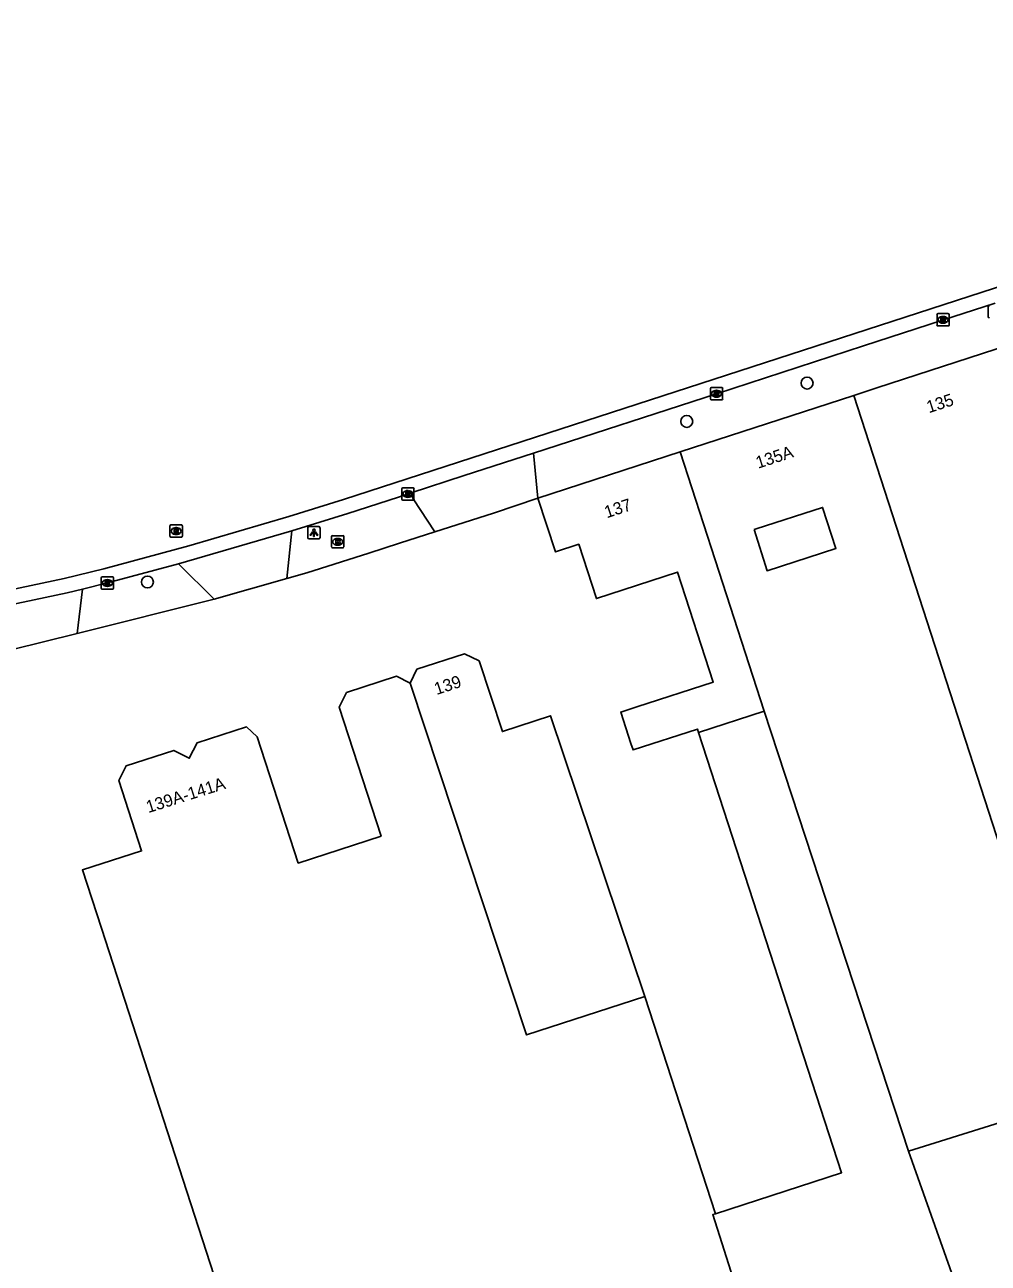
# Model space of a CAD drawing. Extents: x 157692 to 159670, y 381454 to 383289.
# Drawn here: x 159278.5 to 159357.3, y 382853.4 to 382954.6 of the extents above; entities that cross this region are included whole.
import ezdxf

# ---------------------------------------------------------------- set-up
doc = ezdxf.new("R2010")
doc.units = 0
for name, color, linetype in [('IMGEO_Boom', 7, 'Continuous'), ('IMGEO_Brandkraan', 7, 'Continuous'), ('IMGEO_Kolk', 7, 'Continuous'), ('IMGEO_Lichtpunt', 7, 'Continuous'), ('IMGEO_Pand', 7, 'Continuous'), ('IMGEO_Pand_nummerreeks', 7, 'Continuous'), ('IMGEO_Rijbaan_lokaal_gesloten', 7, 'Continuous'), ('IMGEO_Rioolput', 7, 'Continuous'), ('IMGEO_Voetpad_open', 7, 'Continuous')]:
    doc.layers.add(name, color=color, linetype=linetype)

msp = doc.modelspace()

# ---------------------------------------------------------------- linework, layer by layer
at = {"layer": 'IMGEO_Boom'}
for centre in [(159342.47, 382925.32), (159332.64, 382922.19), (159288.57, 382909.07)]:
    msp.add_circle(centre, 0.489, dxfattribs=at)
at = {"layer": 'IMGEO_Brandkraan'}
for p, q in [((159303.61, 382911.93), (159303.61, 382912.78)), ((159303.69, 382912.85), (159304.54, 382912.85)), ((159304.62, 382912.78), (159304.62, 382911.93)), ((159304.54, 382911.85), (159303.69, 382911.85)), ((159304.1, 382912.63), (159304.13, 382912.63)), ((159304.12, 382912.07), (159304.1, 382912.07))]:
    msp.add_line(p, q, dxfattribs=at)
for points in [[(159303.61, 382911.93), (159303.61, 382912.78)], [(159303.69, 382912.85), (159304.54, 382912.85)], [(159304.62, 382912.78), (159304.62, 382911.93)], [(159304.54, 382911.85), (159303.69, 382911.85)], [(159303.96, 382912.55), (159303.96, 382912.15), (159304.18, 382912.15)], [(159304.19, 382912.55), (159303.96, 382912.55)], [(159304.14, 382912.47), (159304.09, 382912.47), (159304.09, 382912.4)], [(159304.09, 382912.4), (159304.14, 382912.4)], [(159304.15, 382912.32), (159304.09, 382912.32), (159304.09, 382912.24)], [(159304.09, 382912.24), (159304.15, 382912.24)]]:
    msp.add_lwpolyline(points, dxfattribs=at)
for centre, radius, start, end in [((159303.69, 382912.78), 0.0765, 91.552, 178.448), ((159303.69, 382912.78), 0.0765, 91.552, 178.448), ((159304.54, 382912.78), 0.0765, 1.552, 88.448), ((159304.54, 382912.78), 0.0765, 1.552, 88.448), ((159303.69, 382911.93), 0.0765, 181.552, 268.448), ((159303.69, 382911.93), 0.0765, 181.552, 268.448), ((159304.14, 382912.43), 0.0379, 267.8285, 90.9355), ((159304.15, 382912.28), 0.0404, 269.8759, 90.5077), ((159304.18, 382912.4), 0.251, 268.6676, 293.5347), ((159304.2, 382912.41), 0.145, 59.4692, 91.5367), ((159304.22, 382912.46), 0.0922, 285.5137, 58.1501), ((159304.23, 382912.26), 0.105, 301.3115, 78.989), ((159304.54, 382911.93), 0.0765, 271.552, 358.448), ((159304.54, 382911.93), 0.0765, 271.552, 358.448)]:
    msp.add_arc(centre, radius, start, end, dxfattribs=at)
for centre, major_axis, ratio, start_param, end_param in [((159304.1, 382912.35), (-0.387, 0.002), 0.722429, 4.712389, 7.853982), ((159304.13, 382912.35), (-0.39, 0.002), 0.717154, 1.570796, 4.712389)]:
    msp.add_ellipse(centre, major_axis=major_axis, ratio=ratio, start_param=start_param, end_param=end_param, dxfattribs=at)
at = {"layer": 'IMGEO_Kolk'}
for p, q in [((159353.16, 382930.99), (159354.01, 382930.99)), ((159353.09, 382930.06), (159353.09, 382930.91)), ((159354.01, 382929.99), (159353.16, 382929.99)), ((159353.6, 382930.21), (159353.57, 382930.21)), ((159353.58, 382930.77), (159353.6, 382930.77)), ((159354.09, 382930.91), (159354.09, 382930.06)), ((159334.57, 382924.03), (159334.57, 382924.88)), ((159334.65, 382924.95), (159335.5, 382924.95)), ((159335.57, 382924.88), (159335.57, 382924.03)), ((159335.5, 382923.95), (159334.65, 382923.95)), ((159335.06, 382924.73), (159335.09, 382924.73)), ((159335.08, 382924.17), (159335.06, 382924.17)), ((159309.35, 382915.84), (159309.35, 382916.69)), ((159309.43, 382916.76), (159310.28, 382916.76)), ((159310.28, 382915.76), (159309.43, 382915.76)), ((159309.84, 382916.54), (159309.86, 382916.54)), ((159309.86, 382915.98), (159309.84, 382915.98)), ((159310.35, 382916.69), (159310.35, 382915.84)), ((159284.79, 382908.56), (159284.79, 382909.41)), ((159284.87, 382909.49), (159285.72, 382909.49)), ((159285.28, 382909.27), (159285.31, 382909.27)), ((159285.3, 382908.71), (159285.28, 382908.71)), ((159285.8, 382909.41), (159285.8, 382908.56)), ((159285.72, 382908.49), (159284.87, 382908.49))]:
    msp.add_line(p, q, dxfattribs=at)
for points in [[(159353.16, 382930.99), (159354.01, 382930.99)], [(159353.09, 382930.06), (159353.09, 382930.91)], [(159354.01, 382929.99), (159353.16, 382929.99)], [(159353.41, 382930.69), (159353.53, 382930.69), (159353.53, 382930.53), (159353.66, 382930.69), (159353.83, 382930.69), (159353.68, 382930.54), (159353.83, 382930.29), (159353.68, 382930.29), (159353.6, 382930.45), (159353.53, 382930.38), (159353.53, 382930.29), (159353.41, 382930.29), (159353.41, 382930.69)], [(159354.09, 382930.91), (159354.09, 382930.06)], [(159334.57, 382924.03), (159334.57, 382924.88)], [(159334.65, 382924.95), (159335.5, 382924.95)], [(159335.57, 382924.88), (159335.57, 382924.03)], [(159335.5, 382923.95), (159334.65, 382923.95)], [(159334.89, 382924.65), (159335.02, 382924.65), (159335.02, 382924.5), (159335.15, 382924.65), (159335.31, 382924.65), (159335.17, 382924.5), (159335.32, 382924.25), (159335.17, 382924.25), (159335.08, 382924.42), (159335.02, 382924.35), (159335.02, 382924.25), (159334.89, 382924.25), (159334.89, 382924.65)], [(159309.35, 382915.84), (159309.35, 382916.69)], [(159309.43, 382916.76), (159310.28, 382916.76)], [(159310.28, 382915.76), (159309.43, 382915.76)], [(159309.67, 382916.46), (159309.8, 382916.46), (159309.8, 382916.31), (159309.92, 382916.46), (159310.09, 382916.46), (159309.94, 382916.31), (159310.1, 382916.06), (159309.94, 382916.06), (159309.86, 382916.23), (159309.8, 382916.16), (159309.8, 382916.06), (159309.67, 382916.06), (159309.67, 382916.46)], [(159310.35, 382916.69), (159310.35, 382915.84)], [(159284.79, 382908.56), (159284.79, 382909.41)], [(159284.87, 382909.49), (159285.72, 382909.49)], [(159285.11, 382909.19), (159285.24, 382909.19), (159285.24, 382909.04), (159285.37, 382909.19), (159285.53, 382909.19), (159285.39, 382909.04), (159285.54, 382908.79), (159285.39, 382908.79), (159285.3, 382908.95), (159285.24, 382908.88), (159285.24, 382908.79), (159285.11, 382908.79), (159285.11, 382909.19)], [(159285.8, 382909.41), (159285.8, 382908.56)], [(159285.72, 382908.49), (159284.87, 382908.49)]]:
    msp.add_lwpolyline(points, dxfattribs=at)
for centre, start, end in [((159353.16, 382930.91), 91.552, 178.448), ((159353.16, 382930.91), 91.552, 178.448), ((159354.01, 382930.91), 1.552, 88.448), ((159354.01, 382930.91), 1.552, 88.448), ((159353.16, 382930.06), 181.552, 268.448), ((159353.16, 382930.06), 181.552, 268.448), ((159354.01, 382930.06), 271.552, 358.448), ((159354.01, 382930.06), 271.552, 358.448), ((159334.65, 382924.88), 91.552, 178.448), ((159334.65, 382924.88), 91.552, 178.448), ((159335.5, 382924.88), 1.552, 88.448), ((159335.5, 382924.88), 1.552, 88.448), ((159334.65, 382924.03), 181.552, 268.448), ((159334.65, 382924.03), 181.552, 268.448), ((159335.5, 382924.03), 271.552, 358.448), ((159335.5, 382924.03), 271.552, 358.448), ((159309.43, 382916.69), 91.552, 178.448), ((159309.43, 382916.69), 91.552, 178.448), ((159309.43, 382915.84), 181.552, 268.448), ((159309.43, 382915.84), 181.552, 268.448), ((159310.28, 382916.69), 1.552, 88.448), ((159310.28, 382916.69), 1.552, 88.448), ((159310.28, 382915.84), 271.552, 358.448), ((159310.28, 382915.84), 271.552, 358.448), ((159284.87, 382909.41), 91.552, 178.448), ((159284.87, 382909.41), 91.552, 178.448), ((159285.72, 382909.41), 1.552, 88.448), ((159285.72, 382909.41), 1.552, 88.448), ((159284.87, 382908.56), 181.552, 268.448), ((159284.87, 382908.56), 181.552, 268.448), ((159285.72, 382908.56), 271.552, 358.448), ((159285.72, 382908.56), 271.552, 358.448)]:
    msp.add_arc(centre, 0.0765, start, end, dxfattribs=at)
for centre, major_axis, ratio, start_param, end_param in [((159353.57, 382930.49), (-0.387, 0.002), 0.722429, 4.712389, 7.853982), ((159353.6, 382930.49), (-0.39, 0.002), 0.717154, 1.570796, 4.712389), ((159335.06, 382924.45), (-0.387, 0.002), 0.722429, 4.712389, 7.853982), ((159335.08, 382924.45), (-0.39, 0.002), 0.717154, 1.570796, 4.712389), ((159309.84, 382916.26), (-0.387, 0.002), 0.722429, 4.712389, 7.853982), ((159309.86, 382916.26), (-0.39, 0.002), 0.717154, 1.570796, 4.712389), ((159285.28, 382908.99), (-0.387, 0.002), 0.722429, 4.712389, 7.853982), ((159285.31, 382908.99), (-0.39, 0.002), 0.717154, 1.570796, 4.712389)]:
    msp.add_ellipse(centre, major_axis=major_axis, ratio=ratio, start_param=start_param, end_param=end_param, dxfattribs=at)
at = {"layer": 'IMGEO_Lichtpunt'}
for p, q in [((159357.28, 382931.55), (159357.28, 382930.74)), ((159357.28, 382931.55), (159357.28, 382930.74)), ((159301.67, 382913.5), (159301.67, 382912.69)), ((159301.67, 382913.5), (159301.67, 382912.69)), ((159302.57, 382913.59), (159301.77, 382913.59)), ((159302.57, 382913.59), (159301.77, 382913.59)), ((159302.67, 382912.69), (159302.67, 382913.5)), ((159302.67, 382912.69), (159302.67, 382913.5)), ((159301.77, 382912.6), (159302.57, 382912.6)), ((159301.77, 382912.6), (159302.57, 382912.6))]:
    msp.add_line(p, q, dxfattribs=at)
for points in [[(159302.05, 382913.16), (159302.09, 382913.14), (159301.9, 382912.87), (159301.86, 382912.9), (159302.05, 382913.16)], [(159302.15, 382913.12), (159302.2, 382913.12), (159302.2, 382912.79), (159302.15, 382912.79), (159302.15, 382913.12)], [(159302.26, 382913.14), (159302.3, 382913.16), (159302.48, 382912.9), (159302.45, 382912.87), (159302.26, 382913.14)]]:
    msp.add_lwpolyline(points, dxfattribs=at)
msp.add_circle((159302.17, 382913.3), 0.0994, dxfattribs=at)
for centre, start, end in [((159357.37, 382931.55), 90, 180), ((159357.37, 382931.55), 90, 180), ((159357.37, 382930.74), 180, 270), ((159357.37, 382930.74), 180, 270), ((159301.77, 382913.5), 90, 180), ((159301.77, 382913.5), 90, 180), ((159302.57, 382913.5), 0, 90), ((159302.57, 382913.5), 0, 90), ((159301.77, 382912.69), 180, 270), ((159301.77, 382912.69), 180, 270), ((159302.57, 382912.69), 270, 0), ((159302.57, 382912.69), 270, 360)]:
    msp.add_arc(centre, 0.0946, start, end, dxfattribs=at)
at = {"layer": 'IMGEO_Pand'}
for points in [[(159358.99, 382928.43), (159348.18, 382924.92), (159346.28, 382924.3)], [(159346.28, 382924.3), (159332.1, 382919.7)], [(159346.28, 382924.3), (159364.86, 382866.99), (159350.77, 382862.57)], [(159332.1, 382919.7), (159320.48, 382915.92)], [(159332.1, 382919.7), (159334.97, 382910.88), (159338.97, 382898.53)], [(159333.61, 382896.77), (159333.52, 382897.06), (159328.26, 382895.35), (159328.08, 382895.89), (159327.25, 382898.44), (159328.56, 382898.86), (159334.81, 382900.9), (159331.89, 382909.88), (159325.26, 382907.72), (159323.82, 382912.15), (159321.91, 382911.53), (159320.48, 382915.92)], [(159338.15, 382913.35), (159339.2, 382909.99), (159344.83, 382911.82), (159343.74, 382915.16), (159338.32, 382913.4), (159338.15, 382913.35)], [(159310.05, 382900.8), (159310.59, 382901.94), (159314.47, 382903.21), (159315.67, 382902.62), (159317.57, 382896.85), (159321.51, 382898.15), (159329.21, 382875.22)], [(159318.84, 382848.33), (159318.9, 382848.6), (159316.6, 382848.63), (159316.04, 382850.34), (159305.89, 382850.44), (159305.4, 382851.92), (159300.72, 382850.4), (159294.66, 382850.46), (159284.81, 382880.79), (159283.26, 382885.55), (159288.09, 382887.11), (159286.22, 382892.86), (159286.83, 382894.06), (159290.72, 382895.32), (159291.99, 382894.68), (159292.63, 382895.92), (159296.65, 382897.23), (159297.54, 382896.43), (159300.89, 382886.11), (159307.66, 382888.31), (159304.24, 382898.84), (159304.84, 382900.04), (159308.93, 382901.38), (159310.05, 382900.8)], [(159310.05, 382900.8), (159319.55, 382872.08), (159329.21, 382875.22)], [(159333.61, 382896.77), (159338.97, 382898.53)], [(159338.97, 382898.53), (159350.77, 382862.57)], [(159334.98, 382857.47), (159345.29, 382860.82), (159333.61, 382896.77)], [(159329.21, 382875.22), (159334.98, 382857.47)], [(159350.77, 382862.57), (159355.99, 382847.82)], [(159337.74, 382848.07), (159334.76, 382857.4), (159334.98, 382857.47)]]:
    msp.add_lwpolyline(points, dxfattribs=at)
at = {"layer": 'IMGEO_Rijbaan_lokaal_gesloten'}
for points in [[(159181.88, 382901.6), (159187.21, 382901.11), (159192.99, 382900.7), (159199.52, 382900.37), (159202.9, 382900.36), (159207.89, 382900.49), (159213.94, 382900.76), (159228.24, 382901.59), (159238.88, 382902.43), (159249.93, 382903.66), (159264.01, 382905.71), (159267.86, 382906.41), (159281.75, 382909.36), (159285, 382910.15), (159291.94, 382912.03), (159300.11, 382914.42), (159304.58, 382915.81), (159393.28, 382944.58), (159407.97, 382949.62), (159419.05, 382954.59)], [(159320.12, 382919.6), (159335.07, 382924.45), (159347.07, 382928.36), (159353.55, 382930.47), (159357.84, 382931.85)], [(159320.12, 382919.6), (159314.46, 382917.76), (159310.11, 382916.35)], [(159310.11, 382916.35), (159309.85, 382916.26), (159309.08, 382916.01), (159304.94, 382914.67), (159300.38, 382913.25)], [(159300.38, 382913.25), (159291.11, 382910.56)], [(159291.11, 382910.56), (159285.3, 382908.99), (159283.25, 382908.49)], [(159283.25, 382908.49), (159282.01, 382908.19), (159269.27, 382905.48)]]:
    msp.add_lwpolyline(points, dxfattribs=at)
at = {"layer": 'IMGEO_Rioolput'}
for p, q in [((159290.41, 382912.81), (159290.41, 382913.66)), ((159290.49, 382913.73), (159291.34, 382913.73)), ((159291.34, 382912.73), (159290.49, 382912.73)), ((159290.9, 382913.51), (159290.93, 382913.51)), ((159290.92, 382912.95), (159290.9, 382912.95)), ((159291.42, 382913.66), (159291.42, 382912.81))]:
    msp.add_line(p, q, dxfattribs=at)
for points in [[(159290.41, 382912.81), (159290.41, 382913.66)], [(159290.49, 382913.73), (159291.34, 382913.73)], [(159291.34, 382912.73), (159290.49, 382912.73)], [(159291, 382913.43), (159290.75, 382913.43), (159290.75, 382913.03)], [(159290.75, 382913.03), (159290.88, 382913.03), (159290.88, 382913.2), (159290.89, 382913.2)], [(159290.93, 382913.35), (159290.88, 382913.35), (159290.88, 382913.27)], [(159290.88, 382913.27), (159290.93, 382913.27)], [(159290.93, 382913.17), (159291, 382913.03), (159291.14, 382913.03), (159291.08, 382913.16)], [(159291.42, 382913.66), (159291.42, 382912.81)]]:
    msp.add_lwpolyline(points, dxfattribs=at)
for centre, radius, start, end in [((159290.49, 382913.66), 0.0765, 91.552, 178.448), ((159290.49, 382913.66), 0.0765, 91.552, 178.448), ((159290.49, 382912.81), 0.0765, 181.552, 268.448), ((159290.49, 382912.81), 0.0765, 181.552, 268.448), ((159290.88, 382913.14), 0.0533, 26.0293, 88.6989), ((159290.93, 382913.26), 0.0964, 77.0061, 93.1865), ((159290.91, 382913.46), 0.19, 274.7715, 282.9687), ((159290.95, 382913.31), 0.0378, 276.6634, 79.6772), ((159291, 382913.32), 0.109, 350.3612, 89.416), ((159291, 382913.32), 0.112, 277.5842, 350.9817), ((159290.98, 382913.11), 0.108, 29.5134, 73.7905), ((159291.34, 382913.66), 0.0765, 1.552, 88.448), ((159291.34, 382913.66), 0.0765, 1.552, 88.448), ((159291.34, 382912.81), 0.0765, 271.552, 358.448), ((159291.34, 382912.81), 0.0765, 271.552, 358.448)]:
    msp.add_arc(centre, radius, start, end, dxfattribs=at)
for centre, major_axis, ratio, start_param, end_param in [((159290.9, 382913.23), (-0.387, 0.002), 0.722429, 4.712389, 7.853982), ((159290.93, 382913.23), (-0.39, 0.002), 0.717154, 1.570796, 4.712389)]:
    msp.add_ellipse(centre, major_axis=major_axis, ratio=ratio, start_param=start_param, end_param=end_param, dxfattribs=at)
at = {"layer": 'IMGEO_Voetpad_open'}
for points in [[(159320.48, 382915.92), (159320.12, 382919.6)], [(159312.05, 382913.16), (159310.29, 382915.87), (159310.11, 382916.35)], [(159320.48, 382915.92), (159316.84, 382914.7), (159312.05, 382913.16)], [(159300.38, 382913.25), (159299.96, 382909.35)], [(159312.05, 382913.16), (159309.17, 382912.23), (159306.66, 382911.43), (159301.58, 382909.81), (159299.96, 382909.35)], [(159294.02, 382907.67), (159291.11, 382910.56)], [(159299.96, 382909.35), (159294.02, 382907.67)], [(159282.82, 382904.87), (159283.25, 382908.49)], [(159294.02, 382907.67), (159282.82, 382904.87)], [(159282.82, 382904.87), (159277.42, 382903.53), (159271.83, 382902.45)]]:
    msp.add_lwpolyline(points, dxfattribs=at)

# ---------------------------------------------------------------- texts
at = {"layer": 'IMGEO_Pand_nummerreeks'}
for s, rotation, p in [('135', 17.9966, (159352.42, 382922.85)), ('135A', 17.9966, (159338.47, 382918.32)), ('137', 18.2199, (159326.1, 382914.27)), ('139', 18.18, (159312.19, 382899.83)), ('139A-141A', 17.4695, (159288.64, 382890.19))]:
    msp.add_text(s, height=1, rotation=rotation, dxfattribs=at).set_placement(p)

doc.saveas('drawing.dxf')
